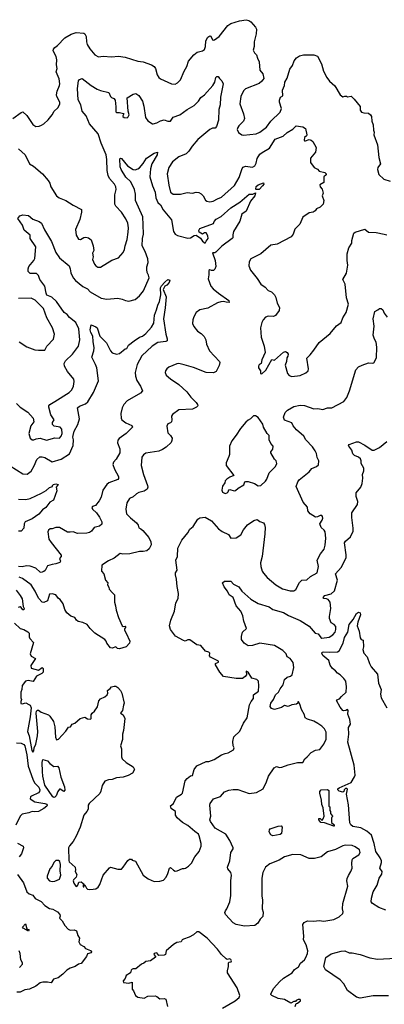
# Model space of a CAD drawing. Extents: x 1839239 to 1929705, y 762242 to 910352.
# Tile 361 of 429: x 1896550 to 1900549, y 864619 to 875429. Entities that reach past the tile are written whole.
import ezdxf

# ---------------------------------------------------------------- set-up
doc = ezdxf.new("R2010")
doc.units = 0

msp = doc.modelspace()

# ---------------------------------------------------------------- linework, layer by layer
at = {"layer": '0CON10XD'}
for points in [[(1896475, 874346), (1896565, 874412), (1896585, 874418), (1896628, 874378), (1896695, 874279), (1896725, 874258), (1896765, 874261), (1896790, 874270), (1896816, 874284), (1896861, 874329), (1896906, 874385), (1896929, 874425), (1896969, 874461), (1896989, 874501), (1896989, 874525), (1896958, 874585), (1896954, 874605), (1896962, 874645), (1896988, 874705), (1896990, 874725), (1896981, 874781), (1896950, 874855), (1896962, 874895), (1896954, 874934), (1896957, 874987), (1896949, 875025), (1896918, 875088), (1896920, 875105), (1896934, 875125), (1896965, 875144), (1897045, 875231), (1897115, 875270), (1897168, 875288), (1897253, 875283), (1897265, 875274), (1897277, 875245), (1897281, 875185), (1897291, 875155), (1897320, 875110), (1897375, 875044), (1897415, 875022), (1897465, 875029), (1897557, 875023), (1897635, 875029), (1897707, 875017), (1897845, 874974), (1897905, 874968), (1897997, 874935), (1898025, 874916), (1898039, 874895), (1898058, 874825), (1898075, 874794), (1898095, 874779), (1898214, 874724), (1898255, 874722), (1898280, 874735), (1898315, 874770), (1898354, 874865), (1898384, 874915), (1898402, 874975), (1898458, 875045), (1898495, 875072), (1898555, 875086), (1898575, 875101), (1898588, 875135), (1898592, 875198), (1898615, 875237), (1898635, 875253), (1898645, 875250), (1898665, 875209), (1898675, 875205), (1898685, 875209), (1898736, 875244), (1898832, 875365), (1898865, 875387), (1898962, 875418), (1899035, 875429), (1899062, 875422), (1899086, 875406), (1899136, 875346), (1899146, 875325), (1899143, 875275), (1899122, 875185), (1899121, 875135), (1899111, 875095), (1899125, 875067), (1899147, 875045), (1899158, 875005), (1899176, 874966), (1899184, 874875), (1899217, 874835), (1899227, 874785), (1899207, 874755), (1899175, 874729), (1899025, 874670), (1899005, 874648), (1898976, 874585), (1898964, 874505), (1899004, 874395), (1899016, 874344), (1899006, 874315), (1898955, 874263), (1898941, 874245), (1898936, 874225), (1898951, 874191), (1898985, 874166), (1899005, 874162), (1899143, 874177), (1899185, 874194), (1899255, 874248), (1899306, 874315), (1899406, 874415), (1899422, 874455), (1899401, 874525), (1899401, 874545), (1899411, 874579), (1899436, 874595), (1899433, 874655), (1899453, 874705), (1899457, 874745), (1899484, 874786), (1899514, 874885), (1899541, 874925), (1899562, 874978), (1899585, 875010), (1899617, 875033), (1899663, 875043), (1899775, 875044), (1899815, 875029), (1899861, 874945), (1899882, 874865), (1899917, 874795), (1899947, 874755), (1900005, 874702), (1900063, 874605), (1900095, 874582), (1900115, 874590), (1900135, 874590), (1900145, 874582), (1900185, 874588), (1900218, 874555), (1900283, 874475), (1900286, 874435), (1900300, 874415), (1900323, 874407), (1900375, 874402), (1900396, 874386), (1900410, 874365), (1900411, 874315), (1900426, 874275), (1900430, 874215), (1900437, 874195), (1900434, 874164), (1900476, 874055), (1900489, 873915), (1900507, 873845), (1900478, 873805), (1900474, 873784), (1900490, 873730), (1900545, 873677), (1900615, 873658)], [(1896535, 874011), (1896608, 873945), (1896658, 873848), (1896700, 873820), (1896800, 873735), (1896862, 873665), (1896879, 873635), (1896890, 873595), (1896955, 873496), (1896984, 873474), (1897055, 873444), (1897135, 873392), (1897227, 873345), (1897228, 873315), (1897210, 873235), (1897162, 873125), (1897170, 873065), (1897195, 873018), (1897215, 873017), (1897255, 873038), (1897275, 873040), (1897305, 873033), (1897332, 873012), (1897356, 872945), (1897363, 872895), (1897350, 872865), (1897356, 872825), (1897349, 872795), (1897370, 872745), (1897385, 872727), (1897405, 872713), (1897435, 872712), (1897562, 872788), (1897634, 872816), (1897685, 872872), (1897699, 872905), (1897707, 872945), (1897727, 873015), (1897740, 873095), (1897744, 873145), (1897736, 873195), (1897714, 873244), (1897665, 873317), (1897603, 873383), (1897592, 873405), (1897592, 873508), (1897607, 873565), (1897604, 873594), (1897589, 873625), (1897535, 873686), (1897519, 873719), (1897510, 873775), (1897507, 873895), (1897497, 873945), (1897442, 874075), (1897409, 874175), (1897316, 874285), (1897280, 874375), (1897234, 874425), (1897222, 874495), (1897190, 874549), (1897182, 874675), (1897193, 874757), (1897205, 874771), (1897235, 874783), (1897335, 874706), (1897400, 874665), (1897435, 874650), (1897529, 874629), (1897546, 874585), (1897555, 874574), (1897584, 874564), (1897596, 874545), (1897606, 874474), (1897606, 874416), (1897615, 874410), (1897645, 874411), (1897690, 874400), (1897693, 874395), (1897680, 874375), (1897682, 874365), (1897695, 874355), (1897727, 874353), (1897738, 874362), (1897749, 874385), (1897738, 874425), (1897729, 874571), (1897795, 874611), (1897825, 874617), (1897855, 874597), (1897896, 874535), (1897911, 874481), (1897930, 874355), (1897957, 874317), (1898005, 874287), (1898015, 874287), (1898055, 874297), (1898095, 874320), (1898135, 874328), (1898175, 874314), (1898205, 874315), (1898232, 874358), (1898308, 874385), (1898385, 874443), (1898462, 874488), (1898510, 874535), (1898537, 874575), (1898576, 874605), (1898668, 874705), (1898689, 874745), (1898702, 874795), (1898713, 874807), (1898725, 874807), (1898742, 874782), (1898768, 874758), (1898781, 874725), (1898753, 874577), (1898749, 874495), (1898734, 874444), (1898732, 874325), (1898710, 874255), (1898695, 874239), (1898665, 874239), (1898635, 874225), (1898502, 874115), (1898442, 874042), (1898404, 873986), (1898374, 873956), (1898295, 873924), (1898225, 873867), (1898185, 873805), (1898169, 873735), (1898184, 873614), (1898204, 873535), (1898234, 873514), (1898315, 873514), (1898385, 873531), (1898444, 873526), (1898485, 873536), (1898513, 873533), (1898539, 873519), (1898563, 873495), (1898588, 873448), (1898603, 873435), (1898635, 873429), (1898670, 873435), (1898718, 873462), (1898765, 873481), (1898905, 873610), (1898956, 873695), (1898991, 873795), (1899001, 873809), (1899025, 873820), (1899078, 873812), (1899105, 873809), (1899128, 873825), (1899145, 873853), (1899156, 873905), (1899185, 873951), (1899208, 873972), (1899291, 874019), (1899353, 874117), (1899438, 874152), (1899485, 874192), (1899544, 874226), (1899581, 874265), (1899655, 874252), (1899683, 874233), (1899700, 874165), (1899697, 874153), (1899674, 874136), (1899669, 874105), (1899675, 874098), (1899685, 874098), (1899725, 874113), (1899748, 874108), (1899765, 874092), (1899803, 874025), (1899794, 873975), (1899741, 873909), (1899740, 873860), (1899778, 873808), (1899815, 873787), (1899836, 873766), (1899895, 873753), (1899912, 873735), (1899912, 873725), (1899884, 873705), (1899885, 873642), (1899840, 873615), (1899844, 873595), (1899869, 873569), (1899878, 873525), (1899868, 873495), (1899887, 873445), (1899877, 873405), (1899845, 873370), (1899807, 873353), (1899790, 873330), (1899768, 873315), (1899725, 873307), (1899655, 873262), (1899621, 873185), (1899569, 873131), (1899548, 873075), (1899529, 873045), (1899375, 872963), (1899305, 872954), (1899195, 872858), (1899085, 872804), (1899065, 872772), (1899062, 872725), (1899080, 872680), (1899155, 872587), (1899195, 872526), (1899242, 872492), (1899275, 872456), (1899310, 872440), (1899345, 872410), (1899360, 872380), (1899373, 872315), (1899399, 872269)], [(1896514, 871215), (1896555, 871176), (1896639, 871119), (1896696, 871055), (1896706, 871015), (1896671, 870969), (1896650, 870885), (1896665, 870835), (1896685, 870817), (1896705, 870815), (1896732, 870828), (1896773, 870833), (1896845, 870813), (1896935, 870838), (1896985, 870836), (1897005, 870856), (1897016, 870886), (1897013, 870935), (1896992, 870955), (1896928, 870968), (1896910, 870985), (1896908, 871005), (1896928, 871035), (1896891, 871091), (1896869, 871175), (1896870, 871190), (1896880, 871205), (1896936, 871236), (1897092, 871335), (1897121, 871365), (1897139, 871405), (1897147, 871457), (1897144, 871484), (1897073, 871565), (1897041, 871625), (1897039, 871655), (1897051, 871685), (1897128, 871755), (1897194, 871845), (1897210, 871915), (1897197, 872035), (1897165, 872105), (1897095, 872160), (1897072, 872192), (1897039, 872215), (1896955, 872335), (1896903, 872383), (1896849, 872405), (1896839, 872425), (1896824, 872504), (1896771, 872575), (1896755, 872622), (1896733, 872643), (1896664, 872644), (1896641, 872665), (1896641, 872695), (1896649, 872721), (1896703, 872785), (1896714, 872806), (1896725, 872935), (1896666, 873025), (1896664, 873065), (1896599, 873119), (1896582, 873172), (1896528, 873245), (1896553, 873275), (1896585, 873286), (1896645, 873279), (1896695, 873239), (1896762, 873215), (1896790, 873195), (1896821, 873121), (1896898, 872995), (1896945, 872872), (1896986, 872816), (1897092, 872725), (1897105, 872695), (1897109, 872649), (1897135, 872595), (1897162, 872565), (1897241, 872501), (1897294, 872475), (1897323, 872443), (1897445, 872372), (1897505, 872361), (1897625, 872372), (1897672, 872362), (1897710, 872345), (1897745, 872340), (1897815, 872357), (1897864, 872396), (1897909, 872451), (1897968, 872595), (1897964, 872624), (1897949, 872655), (1897943, 872685), (1897944, 872715), (1897958, 872765), (1897955, 872805), (1897927, 872885), (1897892, 872945), (1897895, 873025), (1897906, 873075), (1897905, 873175), (1897901, 873265), (1897820, 873445), (1897821, 873515), (1897810, 873565), (1897768, 873648), (1897715, 873700), (1897662, 873785), (1897651, 873815), (1897647, 873903), (1897655, 873908), (1897668, 873905), (1897734, 873825), (1897793, 873785), (1897815, 873782), (1897845, 873790), (1897865, 873804), (1897905, 873851), (1897941, 873909), (1898025, 873964), (1898060, 873975), (1898056, 873945), (1897999, 873845), (1897983, 873793), (1897977, 873705), (1898006, 873605), (1898035, 873535), (1898042, 873475), (1898065, 873422), (1898094, 873395), (1898125, 873342), (1898213, 873233), (1898236, 873105), (1898254, 873074), (1898280, 873060), (1898395, 873031), (1898425, 873034), (1898465, 873061), (1898485, 873063), (1898532, 873032), (1898555, 872999), (1898585, 872974), (1898595, 872998), (1898618, 873025), (1898612, 873055), (1898595, 873090), (1898575, 873088), (1898555, 873073), (1898520, 873095), (1898513, 873115), (1898524, 873135), (1898675, 873192), (1898681, 873215), (1898705, 873239), (1898760, 873270), (1898865, 873363), (1898963, 873425), (1899065, 873513), (1899107, 873513), (1899135, 873527), (1899130, 873495), (1899082, 873435), (1899033, 873327), (1898985, 873293), (1898964, 873216), (1898896, 873105), (1898886, 873066), (1898886, 873035), (1898880, 873025), (1898767, 872943), (1898702, 872875), (1898691, 872869), (1898665, 872870), (1898692, 872785), (1898702, 872718), (1898690, 872690), (1898675, 872676), (1898655, 872674), (1898635, 872684), (1898623, 872675), (1898624, 872626), (1898617, 872585), (1898648, 872505), (1898673, 872473), (1898729, 872425), (1898842, 872345), (1898848, 872325), (1898815, 872326), (1898785, 872334), (1898755, 872333), (1898720, 872320), (1898615, 872262), (1898525, 872244), (1898487, 872213), (1898458, 872165), (1898449, 872135), (1898446, 872095), (1898460, 872060), (1898500, 872010), (1898542, 871982), (1898572, 871952), (1898592, 871915), (1898599, 871865), (1898631, 871795), (1898742, 871675), (1898746, 871665), (1898739, 871631), (1898704, 871565), (1898675, 871551), (1898595, 871556), (1898455, 871610), (1898355, 871641), (1898295, 871653), (1898275, 871651), (1898187, 871613), (1898163, 871595), (1898150, 871575), (1898147, 871555), (1898155, 871528), (1898203, 871485), (1898294, 871425), (1898384, 871345), (1898426, 871286), (1898486, 871225), (1898500, 871205), (1898502, 871188), (1898490, 871175), (1898445, 871154), (1898295, 871144), (1898224, 871096), (1898214, 871075), (1898220, 871035), (1898216, 871014), (1898205, 871004), (1898175, 870993), (1898164, 870965), (1898173, 870893), (1898203, 870865), (1898221, 870835), (1898220, 870810), (1898212, 870788), (1898155, 870736), (1898115, 870709), (1898075, 870692), (1897935, 870671), (1897908, 870652), (1897888, 870625), (1897881, 870535), (1897906, 870435), (1897953, 870315), (1897957, 870295), (1897947, 870273), (1897915, 870251), (1897855, 870237), (1897830, 870225), (1897795, 870189), (1897755, 870171), (1897724, 870126), (1897713, 870055), (1897723, 870003), (1897765, 869959), (1897831, 869905), (1897848, 869878), (1897855, 869850), (1897880, 869840), (1897902, 869822), (1897965, 869743), (1897989, 869695), (1897991, 869665), (1897970, 869620), (1897945, 869599), (1897905, 869589), (1897865, 869590), (1897756, 869564), (1897682, 869562), (1897653, 869567), (1897585, 869516), (1897524, 869486), (1897451, 869439), (1897446, 869375), (1897473, 869345), (1897491, 869275), (1897516, 869246), (1897514, 869224), (1897527, 869197), (1897531, 869175), (1897566, 869136), (1897589, 869115), (1897588, 869035), (1897602, 868995), (1897609, 868945), (1897633, 868865), (1897675, 868773), (1897685, 868768), (1897705, 868772), (1897712, 868765), (1897712, 868755), (1897699, 868741), (1897700, 868725), (1897719, 868695), (1897757, 868605), (1897755, 868582), (1897716, 868544), (1897645, 868523), (1897624, 868524), (1897603, 868543), (1897565, 868530), (1897545, 868533), (1897505, 868582), (1897499, 868605), (1897485, 868625), (1897375, 868694), (1897323, 868743), (1897288, 868788), (1897241, 868811), (1897192, 868822), (1897173, 868835), (1897155, 868867), (1897110, 868880), (1897068, 868915), (1897046, 868955), (1897025, 869014), (1896995, 869064), (1896975, 869075), (1896945, 869115), (1896905, 869127), (1896877, 869123), (1896855, 869048), (1896815, 869031), (1896795, 869033), (1896755, 869079), (1896719, 869155), (1896675, 869225), (1896580, 869295), (1896545, 869309)], [(1899175, 873564), (1899145, 873564), (1899139, 873569), (1899145, 873596), (1899165, 873616), (1899225, 873637), (1899226, 873625), (1899214, 873605), (1899175, 873564)], [(1899399, 872269), (1899395, 872236), (1899355, 872182), (1899335, 872171), (1899276, 872174), (1899245, 872164), (1899220, 872135), (1899207, 872105), (1899192, 872045), (1899197, 871945), (1899232, 871845), (1899243, 871775), (1899204, 871695), (1899200, 871655), (1899175, 871638), (1899169, 871625), (1899168, 871605), (1899192, 871575), (1899190, 871545), (1899205, 871540), (1899249, 871581), (1899315, 871700), (1899345, 871690), (1899445, 871777), (1899465, 871786), (1899484, 871774), (1899493, 871755), (1899490, 871735), (1899478, 871715), (1899476, 871675), (1899462, 871635), (1899487, 871545), (1899505, 871523), (1899535, 871510), (1899625, 871524), (1899688, 871552), (1899712, 871575), (1899716, 871595), (1899698, 871712), (1899735, 871748), (1899775, 871800), (1899834, 871885), (1899954, 871985), (1900023, 872067), (1900074, 872105), (1900094, 872155), (1900131, 872215), (1900156, 872305), (1900136, 872375), (1900119, 872525), (1900094, 872575), (1900134, 872645), (1900148, 872735), (1900140, 872785), (1900143, 872857), (1900161, 872925), (1900194, 872975), (1900191, 873005), (1900214, 873085), (1900228, 873095), (1900335, 873129), (1900375, 873096), (1900461, 873091), (1900546, 873076), (1900578, 873068)], [(1896445, 870529), (1896585, 870444), (1896630, 870440), (1896675, 870471), (1896710, 870530), (1896738, 870602), (1896772, 870628), (1896795, 870631), (1896825, 870623), (1896907, 870573), (1897004, 870605), (1897095, 870664), (1897137, 870753), (1897139, 870815), (1897132, 870845), (1897137, 870865), (1897147, 870913), (1897188, 870985), (1897204, 871045), (1897183, 871167), (1897205, 871187), (1897270, 871210), (1897296, 871234), (1897359, 871335), (1897414, 871465), (1897396, 871606), (1897383, 871645), (1897342, 871725), (1897364, 871795), (1897367, 871825), (1897354, 871895), (1897353, 871955), (1897330, 871995), (1897321, 872025), (1897332, 872078), (1897385, 872056), (1897398, 872045), (1897429, 871955), (1897501, 871881), (1897544, 871794), (1897565, 871771), (1897612, 871755), (1897644, 871765), (1897705, 871814), (1897725, 871819), (1897744, 871855), (1897805, 871903), (1897862, 871945), (1897895, 871953), (1897935, 871982), (1897997, 872055), (1898022, 872098), (1898029, 872185), (1898052, 872245), (1898064, 872295), (1898084, 872335), (1898097, 872407), (1898094, 872486), (1898105, 872508), (1898141, 872549), (1898175, 872577), (1898195, 872570), (1898190, 872545), (1898165, 872513), (1898140, 872505), (1898123, 872465), (1898156, 872385), (1898146, 872265), (1898127, 872145), (1898151, 871975), (1898169, 871925), (1898166, 871904), (1898153, 871897), (1898065, 871884), (1898002, 871845), (1897891, 871739), (1897838, 871642), (1897818, 871555), (1897819, 871515), (1897835, 871467), (1897876, 871405), (1897897, 871353), (1897875, 871329), (1897727, 871243), (1897691, 871205), (1897673, 871167), (1897659, 871105), (1897663, 871053), (1897671, 871035), (1897713, 871003), (1897779, 870975), (1897786, 870955), (1897716, 870884), (1897640, 870830), (1897626, 870814), (1897621, 870785), (1897648, 870718), (1897648, 870672), (1897609, 870605), (1897578, 870572), (1897571, 870545), (1897588, 870495), (1897632, 870415), (1897635, 870390), (1897625, 870380), (1897527, 870343), (1897506, 870325), (1897463, 870265), (1897445, 870188), (1897422, 870145), (1897382, 870095), (1897350, 870085), (1897340, 870075), (1897350, 870055), (1897393, 870013), (1897425, 869966), (1897450, 869915), (1897449, 869891), (1897425, 869870), (1897368, 869852), (1897336, 869815), (1897315, 869800), (1897285, 869792), (1897185, 869786), (1897135, 869806), (1897105, 869801), (1897075, 869804), (1896985, 869854), (1896945, 869854), (1896905, 869840), (1896885, 869840), (1896866, 869825), (1896859, 869805), (1896870, 869725), (1896895, 869688)], [(1896545, 871892), (1896629, 871839), (1896715, 871806), (1896755, 871799), (1896825, 871802), (1896846, 871844), (1896920, 871920), (1896930, 871975), (1896911, 872045), (1896849, 872155), (1896810, 872260), (1896718, 872348), (1896675, 872370), (1896535, 872368)], [(1897212, 867758), (1897265, 867770), (1897295, 867752), (1897325, 867748), (1897332, 867755), (1897333, 867795), (1897343, 867815), (1897372, 867838), (1897404, 867885), (1897418, 867952), (1897435, 867973), (1897485, 867996), (1897509, 868015), (1897516, 868035), (1897512, 868065), (1897542, 868085), (1897557, 868103), (1897585, 868112), (1897605, 868110), (1897625, 868098), (1897654, 868064), (1897669, 868035), (1897696, 867925), (1897687, 867903), (1897677, 867843), (1897655, 867815), (1897685, 867796), (1897702, 867755), (1897689, 867625), (1897678, 867585), (1897676, 867525), (1897656, 867455), (1897666, 867425), (1897666, 867335), (1897674, 867315), (1897716, 867275), (1897796, 867226), (1897808, 867195), (1897788, 867155), (1897741, 867129), (1897685, 867111), (1897612, 867105), (1897564, 867086), (1897525, 867083), (1897485, 867069), (1897455, 867022), (1897440, 866960), (1897427, 866933), (1897310, 866825), (1897301, 866805), (1897299, 866761), (1897286, 866734), (1897254, 866695), (1897212, 866565), (1897168, 866465), (1897137, 866405), (1897095, 866359), (1897085, 866335), (1897088, 866198), (1897094, 866184), (1897158, 866125), (1897162, 866095), (1897157, 866075), (1897178, 866045), (1897168, 866015), (1897139, 865985), (1897137, 865973), (1897145, 865949), (1897165, 865917), (1897175, 865912), (1897189, 865925), (1897199, 865961), (1897225, 865964), (1897260, 865935), (1897245, 865932), (1897245, 865907), (1897255, 865907), (1897265, 865930), (1897283, 865895), (1897294, 865884), (1897315, 865878), (1897355, 865882), (1897385, 865885), (1897410, 865905), (1897427, 865935), (1897464, 866036), (1897535, 866117), (1897545, 866123), (1897625, 866101), (1897665, 866104), (1897686, 866125), (1897735, 866198), (1897755, 866213), (1897775, 866212), (1897785, 866202), (1897819, 866189), (1897905, 866037), (1897960, 865995), (1898025, 865967), (1898085, 865970), (1898127, 865983), (1898156, 866015), (1898176, 866054), (1898194, 866115), (1898205, 866122), (1898235, 866093), (1898255, 866082), (1898276, 866084), (1898335, 866108), (1898355, 866108), (1898370, 866115), (1898400, 866135), (1898435, 866170), (1898472, 866238), (1898517, 866295), (1898541, 866355), (1898542, 866385), (1898519, 866469), (1898510, 866485), (1898469, 866515), (1898395, 866581), (1898336, 866616), (1898277, 866665), (1898257, 866695), (1898259, 866735), (1898210, 866770), (1898202, 866798), (1898237, 866823), (1898269, 866891), (1898325, 866924), (1898334, 866935), (1898365, 867071), (1898385, 867098), (1898425, 867126), (1898445, 867132), (1898463, 867197), (1898492, 867238), (1898595, 867284), (1898625, 867286), (1898684, 867306), (1898765, 867356), (1898805, 867374), (1898835, 867379), (1898896, 867414), (1898903, 867435), (1898893, 867455), (1898887, 867505), (1898899, 867555), (1898965, 867617), (1899004, 867705), (1899045, 867765), (1899071, 867905), (1899088, 867942), (1899113, 867975), (1899116, 868015), (1899168, 868055), (1899173, 868115), (1899168, 868165), (1899150, 868185), (1899095, 868199), (1899057, 868265), (1899035, 868278), (1899037, 868235), (1899024, 868216), (1898993, 868197), (1898924, 868194), (1898785, 868216), (1898744, 868264), (1898697, 868345), (1898698, 868362), (1898730, 868375), (1898730, 868385), (1898641, 868431), (1898630, 868445), (1898635, 868475), (1898626, 868485), (1898587, 868497), (1898537, 868557), (1898494, 868564), (1898415, 868621), (1898395, 868622), (1898365, 868606), (1898345, 868614), (1898259, 868659), (1898204, 868735), (1898194, 868775), (1898209, 868835), (1898249, 868935), (1898261, 869025), (1898288, 869075), (1898290, 869130), (1898276, 869205), (1898271, 869285), (1898257, 869335), (1898260, 869355), (1898278, 869385), (1898263, 869495), (1898280, 869535), (1898285, 869625), (1898329, 869715), (1898394, 869796), (1898415, 869834), (1898454, 869865), (1898504, 869945), (1898525, 869960), (1898585, 869967), (1898655, 869928), (1898732, 869838), (1898769, 869809), (1898839, 869775), (1898865, 869736), (1898925, 869739), (1898975, 869774), (1899003, 869827), (1899047, 869883), (1899118, 869932), (1899155, 869942), (1899185, 869919), (1899225, 869906), (1899236, 869885), (1899241, 869855), (1899239, 869785), (1899210, 869535), (1899192, 869465), (1899194, 869425), (1899209, 869375), (1899223, 869353), (1899265, 869306), (1899360, 869225), (1899431, 869181), (1899515, 869159), (1899555, 869159), (1899577, 869173), (1899619, 869251), (1899643, 869277), (1899701, 869279), (1899740, 869315), (1899813, 869355), (1899827, 869425), (1899813, 869495), (1899849, 869565), (1899889, 869615), (1899902, 869658), (1899906, 869735), (1899902, 869805), (1899890, 869825), (1899858, 869855), (1899841, 869895), (1899866, 869934), (1899873, 869955), (1899870, 869975), (1899864, 869984), (1899845, 869987), (1899815, 869970), (1899795, 869968), (1899735, 870002), (1899709, 870035), (1899705, 870076), (1899660, 870130), (1899582, 870305), (1899600, 870355), (1899614, 870376), (1899725, 870465), (1899755, 870502), (1899806, 870524), (1899828, 870542), (1899830, 870585), (1899813, 870623), (1899806, 870665), (1899792, 870695), (1899760, 870740), (1899687, 870815), (1899666, 870855), (1899586, 870926), (1899550, 870970), (1899534, 871004), (1899455, 871032), (1899443, 871065), (1899461, 871115), (1899487, 871143), (1899555, 871181), (1899625, 871196), (1899675, 871194), (1899775, 871156), (1899821, 871161), (1899875, 871151), (1899925, 871166), (1899975, 871169), (1900104, 871236), (1900138, 871282), (1900167, 871355), (1900236, 871584), (1900265, 871618), (1900307, 871637), (1900375, 871663), (1900415, 871657), (1900435, 871662), (1900464, 871716), (1900468, 871835), (1900458, 871888), (1900440, 871920), (1900427, 871965), (1900437, 872065), (1900426, 872145), (1900446, 872224), (1900478, 872242), (1900495, 872260), (1900515, 872260), (1900531, 872245), (1900546, 872206), (1900582, 872162)], [(1898805, 870227), (1898825, 870233), (1898836, 870245), (1898844, 870266), (1898855, 870272), (1898903, 870257), (1898915, 870260), (1898945, 870286), (1899009, 870321), (1899020, 870355), (1899031, 870359), (1899055, 870359), (1899125, 870336), (1899165, 870310), (1899193, 870315), (1899245, 870361), (1899260, 870385), (1899286, 870455), (1899357, 870523), (1899369, 870555), (1899363, 870585), (1899343, 870603), (1899306, 870675), (1899306, 870685), (1899325, 870715), (1899330, 870745), (1899306, 870775), (1899287, 870815), (1899285, 870862), (1899265, 870885), (1899225, 870955), (1899215, 870989), (1899165, 871062), (1899135, 871080), (1899115, 871080), (1899080, 871045), (1899055, 871032), (1899030, 871010), (1898971, 870939), (1898924, 870866), (1898876, 870805), (1898851, 870745), (1898850, 870655), (1898842, 870632), (1898814, 870565), (1898816, 870535), (1898900, 870425), (1898855, 870408), (1898822, 870385), (1898802, 870365), (1898798, 870345), (1898773, 870307), (1898766, 870265), (1898775, 870242), (1898805, 870227)], [(1899570, 864595), (1899582, 864628), (1899595, 864630), (1899628, 864655), (1899630, 864665), (1899625, 864670), (1899605, 864672), (1899581, 864659), (1899575, 864650), (1899555, 864648), (1899525, 864630), (1899455, 864672), (1899385, 864682), (1899314, 864714), (1899303, 864725), (1899303, 864735), (1899339, 864795), (1899401, 864865), (1899445, 864905), (1899538, 864965), (1899565, 864999), (1899609, 865031), (1899630, 865070), (1899672, 865105), (1899688, 865132), (1899706, 865175), (1899709, 865205), (1899693, 865273), (1899663, 865325), (1899667, 865365), (1899656, 865494), (1899669, 865515), (1899705, 865536), (1899775, 865532), (1899835, 865538), (1899885, 865530), (1899995, 865548), (1900055, 865579), (1900095, 865614), (1900097, 865635), (1900089, 865665), (1900093, 865725), (1900149, 865915), (1900139, 865975), (1900142, 865998), (1900156, 866034), (1900183, 866075), (1900196, 866114), (1900192, 866165), (1900197, 866203), (1900205, 866219), (1900271, 866259), (1900286, 866285), (1900277, 866315), (1900229, 866349), (1900195, 866361), (1900125, 866366), (1900093, 866357), (1900015, 866319), (1899925, 866294), (1899855, 866239), (1899782, 866218), (1899725, 866218), (1899635, 866259), (1899545, 866264), (1899455, 866236), (1899395, 866200), (1899295, 866162), (1899244, 866125), (1899215, 866065), (1899207, 866005), (1899204, 865805), (1899214, 865765), (1899209, 865665), (1899221, 865631), (1899216, 865584), (1899187, 865553), (1899162, 865508), (1899130, 865485), (1899015, 865477), (1898925, 865493), (1898892, 865512), (1898806, 865606), (1898801, 865625), (1898806, 865645), (1898823, 865667), (1898854, 865745), (1898867, 865813), (1898866, 865876), (1898866, 865975), (1898872, 866035), (1898864, 866065), (1898831, 866105), (1898829, 866125), (1898854, 866195), (1898864, 866285), (1898892, 866325), (1898892, 866335), (1898855, 866418), (1898811, 866485), (1898695, 866552), (1898644, 866625), (1898636, 866645), (1898646, 866685), (1898634, 866805), (1898639, 866825), (1898675, 866876), (1898751, 866899), (1898795, 866950), (1898845, 866969), (1898892, 866978), (1898944, 866976), (1899065, 866934), (1899146, 866944), (1899220, 866985), (1899255, 867060), (1899277, 867125), (1899340, 867215), (1899365, 867228), (1899399, 867219), (1899425, 867221), (1899495, 867247), (1899595, 867272), (1899655, 867272), (1899676, 867314), (1899704, 867336), (1899745, 867384), (1899795, 867410), (1899840, 867415), (1899887, 867475), (1899912, 867528), (1899911, 867605), (1899894, 867644), (1899865, 867674), (1899821, 867701), (1899775, 867726), (1899705, 867749), (1899680, 867765), (1899672, 867795), (1899640, 867855), (1899624, 867914), (1899608, 867938), (1899602, 867938), (1899600, 867925), (1899585, 867914), (1899535, 867908), (1899495, 867890), (1899455, 867898), (1899422, 867878), (1899345, 867857), (1899310, 867865), (1899297, 867887), (1899304, 867925), (1899334, 867965), (1899357, 868015), (1899388, 868045), (1899405, 868082), (1899439, 868125), (1899454, 868185), (1899485, 868210), (1899519, 868221), (1899537, 868235), (1899555, 868315), (1899550, 868370), (1899515, 868416), (1899485, 868435), (1899471, 868465), (1899435, 868502), (1899345, 868558), (1899185, 868582), (1899105, 868557), (1899055, 868554), (1899012, 868582), (1898984, 868624), (1898982, 868658), (1898993, 868705), (1899036, 868745), (1899009, 868825), (1898999, 868885), (1898974, 868935), (1898925, 868995), (1898890, 869085), (1898848, 869115), (1898828, 869155), (1898792, 869202), (1898773, 869245), (1898796, 869264), (1898864, 869264), (1898895, 869230), (1898955, 869203), (1898985, 869155), (1899085, 869066), (1899165, 869021), (1899285, 868981), (1899325, 868955), (1899442, 868922), (1899497, 868887), (1899625, 868832), (1899725, 868770), (1899791, 868695), (1899825, 868686), (1899852, 868645), (1899865, 868638), (1899945, 868649), (1899986, 868675), (1900009, 868705), (1900018, 868735), (1900017, 868765), (1899998, 868788), (1899966, 868806), (1899949, 868855), (1899946, 868875), (1899961, 868965), (1899956, 869035), (1899932, 869062), (1899915, 869071), (1899885, 869075), (1899880, 869085), (1899895, 869107), (1899966, 869124), (1900002, 869158), (1900034, 869275), (1900015, 869345), (1900076, 869415), (1900130, 869520), (1900132, 869555), (1900112, 869685), (1900125, 869704), (1900179, 869751), (1900206, 869815), (1900209, 869845), (1900191, 869965), (1900192, 870015), (1900255, 870107), (1900258, 870138), (1900242, 870195), (1900241, 870235), (1900292, 870298), (1900306, 870335), (1900314, 870395), (1900309, 870435), (1900324, 870475), (1900324, 870505), (1900294, 870555), (1900294, 870586), (1900287, 870607), (1900267, 870625), (1900223, 870643), (1900205, 870664), (1900194, 870704), (1900160, 870745), (1900157, 870755), (1900162, 870765), (1900245, 870796), (1900265, 870793), (1900336, 870756), (1900415, 870704), (1900437, 870703), (1900498, 870732), (1900575, 870798)], [(1896535, 870163), (1896618, 870162), (1896665, 870171), (1896790, 870230), (1896840, 870260), (1896875, 870293), (1896908, 870302), (1896910, 870315), (1896920, 870325), (1896945, 870332), (1896970, 870325), (1896950, 870295), (1896958, 870255), (1896920, 870155), (1896880, 870130), (1896836, 870075), (1896801, 870049), (1896759, 870001), (1896685, 869949), (1896610, 869915), (1896599, 869895), (1896596, 869845), (1896565, 869812), (1896535, 869814)], [(1896895, 869688), (1897005, 869550), (1897006, 869534), (1896988, 869515), (1896999, 869485), (1896989, 869471), (1896947, 869453), (1896905, 869448), (1896855, 869431), (1896828, 869382), (1896815, 869370), (1896785, 869360), (1896775, 869362), (1896725, 869408), (1896665, 869430), (1896625, 869431), (1896575, 869420), (1896535, 869424)], [(1896510, 869165), (1896555, 869107), (1896575, 869069), (1896588, 868985), (1896598, 868965), (1896595, 868950), (1896585, 868948), (1896566, 868976), (1896555, 868984), (1896534, 868975)], [(1900565, 865651), (1900490, 865680), (1900419, 865725), (1900406, 865745), (1900409, 865785), (1900428, 865855), (1900470, 865925), (1900494, 866005), (1900522, 866048), (1900524, 866075), (1900499, 866115), (1900519, 866175), (1900520, 866195), (1900505, 866225), (1900455, 866295), (1900436, 866385), (1900408, 866475), (1900358, 866518), (1900290, 866555), (1900205, 866571), (1900180, 866590), (1900171, 866611), (1900155, 866810), (1900136, 866925), (1900145, 866980), (1900135, 866989), (1900122, 866988), (1900110, 866975), (1900106, 866954), (1900095, 866947), (1900055, 866960), (1900040, 866975), (1900040, 866985), (1900053, 866995), (1900184, 867055), (1900222, 867115), (1900228, 867135), (1900218, 867245), (1900148, 867495), (1900160, 867585), (1900156, 867656), (1900177, 867695), (1900172, 867745), (1900148, 867805), (1900154, 867845), (1900145, 867854), (1900126, 867845), (1900105, 867839), (1900095, 867846), (1900065, 867881), (1900023, 867955), (1900028, 867962), (1900059, 867971), (1900081, 867999), (1900132, 868045), (1900136, 868105), (1900126, 868165), (1900106, 868195), (1900066, 868235), (1900035, 868255), (1900015, 868279), (1899979, 868305), (1899955, 868342), (1899940, 868395), (1899875, 868447), (1899864, 868475), (1899868, 868485), (1899885, 868489), (1899944, 868484), (1900035, 868489), (1900055, 868498), (1900098, 868582), (1900112, 868645), (1900150, 868705), (1900162, 868788), (1900207, 868843), (1900245, 868910), (1900265, 868924), (1900284, 868915), (1900289, 868895), (1900259, 868815), (1900251, 868775), (1900274, 868715), (1900284, 868644), (1900294, 868624), (1900318, 868615), (1900321, 868545), (1900314, 868515), (1900326, 868475), (1900362, 868432), (1900385, 868362), (1900404, 868325), (1900475, 868245), (1900487, 868145), (1900516, 868075), (1900508, 868025), (1900514, 867985), (1900577, 867875)], [(1896492, 868802), (1896555, 868744), (1896595, 868733), (1896639, 868709), (1896652, 868692), (1896652, 868655), (1896660, 868635), (1896702, 868592), (1896664, 868465), (1896675, 868440), (1896722, 868415), (1896673, 868337), (1896675, 868308), (1896755, 868288), (1896795, 868318), (1896808, 868305), (1896806, 868265), (1896791, 868249), (1896735, 868220), (1896697, 868163), (1896642, 868172), (1896615, 868168), (1896575, 868120), (1896574, 868075), (1896564, 868045), (1896564, 867985), (1896570, 867965), (1896562, 867945), (1896563, 867923), (1896575, 867916), (1896618, 867928), (1896650, 867911), (1896665, 867902), (1896674, 867875), (1896665, 867775), (1896637, 867615), (1896655, 867565), (1896682, 867405), (1896695, 867386), (1896705, 867403), (1896707, 867435), (1896726, 867475), (1896746, 867565), (1896750, 867615), (1896731, 867815), (1896734, 867836), (1896745, 867848), (1896755, 867847), (1896785, 867826), (1896865, 867796), (1896882, 867782), (1896920, 867725), (1896935, 867665), (1896941, 867551), (1896955, 867523), (1896975, 867529), (1897054, 867616), (1897085, 867661), (1897106, 867664), (1897125, 867693), (1897155, 867707), (1897212, 867758)], [(1896515, 867488), (1896567, 867485), (1896595, 867472), (1896607, 867455), (1896629, 867359), (1896644, 867235), (1896692, 867092), (1896711, 867051), (1896761, 867001), (1896772, 866975), (1896767, 866955), (1896755, 866939), (1896678, 866905), (1896668, 866895), (1896663, 866875), (1896715, 866842), (1896824, 866825), (1896848, 866815), (1896852, 866805), (1896848, 866795), (1896815, 866768), (1896755, 866736), (1896715, 866730), (1896685, 866735), (1896649, 866721), (1896575, 866705), (1896555, 866684), (1896507, 866585)], [(1896925, 866890), (1896915, 866896), (1896826, 867026), (1896804, 867125), (1896799, 867175), (1896797, 867275), (1896805, 867307), (1896855, 867291), (1896881, 867261), (1896925, 867231), (1896965, 867232), (1896979, 867215), (1897002, 867112), (1897041, 867005), (1897045, 866970), (1897035, 866956), (1896995, 866981), (1896985, 866980), (1896967, 866955), (1896951, 866909), (1896935, 866894), (1896925, 866890)], [(1899995, 866573), (1899892, 866612), (1899853, 866613), (1899830, 866645), (1899832, 866658), (1899845, 866660), (1899862, 866642), (1899868, 866642), (1899880, 866655), (1899888, 866685), (1899878, 866775), (1899864, 866814), (1899859, 866859), (1899840, 866935), (1899840, 866955), (1899855, 866972), (1899925, 866978), (1899940, 866965), (1899942, 866795), (1899950, 866785), (1899950, 866745), (1899960, 866735), (1899960, 866715), (1899980, 866685), (1899978, 866672), (1899970, 866665), (1899970, 866615), (1899998, 866588), (1900000, 866575), (1899995, 866573)], [(1899325, 866470), (1899305, 866480), (1899286, 866514), (1899288, 866535), (1899298, 866545), (1899386, 866576), (1899418, 866578), (1899430, 866565), (1899423, 866495), (1899405, 866482), (1899365, 866474), (1899325, 866470)], [(1896527, 866387), (1896586, 866355), (1896593, 866335), (1896571, 866269), (1896545, 866236)], [(1896905, 865966), (1896935, 865972), (1896985, 865994), (1897000, 866035), (1896992, 866085), (1896997, 866155), (1896989, 866185), (1896975, 866199), (1896945, 866196), (1896925, 866177), (1896906, 866135), (1896879, 866105), (1896851, 866025), (1896852, 866002), (1896875, 865974), (1896905, 865966)], [(1896527, 866045), (1896592, 865952), (1896629, 865855), (1896655, 865833), (1896695, 865817), (1896721, 865781), (1896786, 865746), (1896825, 865705), (1896875, 865672), (1896912, 865662), (1896965, 865634), (1896989, 865605), (1896994, 865585), (1896987, 865565), (1897016, 865536), (1897045, 865485), (1897080, 865445), (1897105, 865432), (1897147, 865437), (1897171, 865425), (1897188, 865375), (1897206, 865345), (1897200, 865305), (1897212, 865275), (1897252, 865255), (1897273, 865233), (1897325, 865210), (1897336, 865195), (1897335, 865183), (1897295, 865172), (1897283, 865145), (1897225, 865067), (1897195, 865059), (1897158, 865032), (1897105, 865016), (1897065, 864992), (1897022, 864948), (1896970, 864910), (1896922, 864895), (1896895, 864853), (1896855, 864861), (1896805, 864861), (1896775, 864854), (1896725, 864819), (1896658, 864785), (1896605, 864779), (1896555, 864752), (1896520, 864750)], [(1896645, 865422), (1896587, 865455), (1896582, 865465), (1896615, 865502), (1896629, 865449), (1896652, 865435), (1896645, 865422)], [(1898774, 864576), (1898913, 864655), (1898957, 864695), (1898964, 864715), (1898935, 864799), (1898828, 864965), (1898828, 864985), (1898841, 865035), (1898840, 865070), (1898845, 865080), (1898868, 865085), (1898872, 865095), (1898865, 865110), (1898852, 865118), (1898825, 865110), (1898815, 865117), (1898764, 865164), (1898720, 865225), (1898605, 865346), (1898515, 865414), (1898492, 865415), (1898455, 865382), (1898408, 865355), (1898348, 865335), (1898332, 865325), (1898320, 865305), (1898273, 865297), (1898238, 865275), (1898157, 865205), (1898148, 865165), (1898135, 865158), (1898075, 865153), (1898053, 865183), (1898025, 865178), (1898021, 865165), (1898038, 865145), (1898038, 865135), (1897984, 865096), (1897935, 865090), (1897910, 865070), (1897885, 865061), (1897825, 865007), (1897795, 865009), (1897785, 865004), (1897774, 864995), (1897766, 864964), (1897716, 864935), (1897708, 864902), (1897684, 864875), (1897688, 864858), (1897745, 864852), (1897785, 864860), (1897783, 864783), (1897798, 864765), (1897820, 864715), (1897845, 864698), (1897915, 864686), (1897955, 864707), (1898035, 864710), (1898055, 864703), (1898085, 864677), (1898135, 864683), (1898152, 864675), (1898171, 864595)], [(1896549, 865021), (1896581, 865059), (1896579, 865075), (1896562, 865105), (1896554, 865176), (1896545, 865205)], [(1900595, 864711), (1900425, 864712), (1900285, 864687), (1900245, 864696), (1900145, 864769), (1900104, 864845), (1900065, 864889), (1899905, 864996), (1899884, 865035), (1899907, 865133), (1899965, 865172), (1900075, 865202), (1900115, 865204), (1900165, 865184), (1900195, 865184), (1900285, 865166), (1900389, 865129), (1900473, 865113), (1900675, 865124)]]:
    msp.add_lwpolyline(points, dxfattribs=at)

doc.saveas('drawing.dxf')
